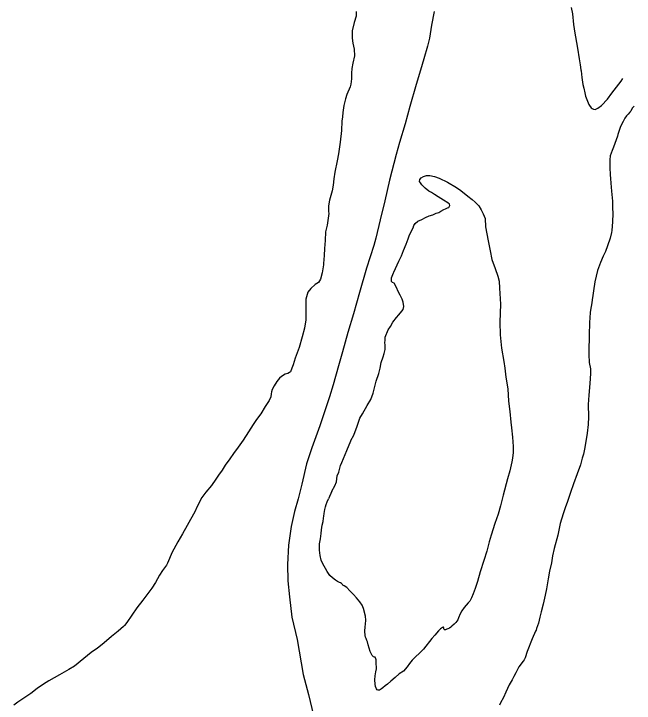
# Model space of a CAD drawing. Extents: x -939622 to -934222, y 1383701 to 1385301.
# Drawn here: x -935534.17 to -935516.62, y 1384348.66 to 1384368.16 of the extents above; entities that cross this region are included whole.
import ezdxf

# ---------------------------------------------------------------- set-up
doc = ezdxf.new("R2010")
doc.units = 0
doc.layers.add('3', color=7, linetype='Continuous')
doc.layers.add('9', color=7, linetype='Continuous')

msp = doc.modelspace()

# ---------------------------------------------------------------- linework, layer by layer
at = {"layer": '3'}
for points in [[(-935522.285, 1384368.221), (-935522.352, 1384367.833), (-935522.414, 1384367.468), (-935522.473, 1384367.24), (-935522.572, 1384366.886), (-935522.671, 1384366.559), (-935522.792, 1384366.162), (-935522.966, 1384365.534), (-935523.103, 1384365.042), (-935523.263, 1384364.517), (-935523.359, 1384364.175), (-935523.541, 1384363.456), (-935523.674, 1384362.866), (-935523.812, 1384362.326), (-935523.928, 1384361.812), (-935523.988, 1384361.599), (-935524.194, 1384360.966), (-935524.394, 1384360.27), (-935524.56, 1384359.672), (-935524.72, 1384359.138), (-935524.873, 1384358.592), (-935524.988, 1384358.201), (-935525.141, 1384357.664), (-935525.241, 1384357.322), (-935525.352, 1384356.986), (-935525.514, 1384356.505), (-935525.741, 1384355.881), (-935525.889, 1384355.425), (-935526.02, 1384354.85), (-935526.131, 1384354.441), (-935526.232, 1384354.075), (-935526.325, 1384353.652), (-935526.404, 1384353.128), (-935526.428, 1384352.575), (-935526.423, 1384352.117), (-935526.37, 1384351.661), (-935526.307, 1384351.091), (-935526.156, 1384350.459), (-935525.985, 1384349.469)], [(-935525.985, 1384349.469), (-935525.831, 1384348.906), (-935525.694, 1384348.309)]]:
    msp.add_lwpolyline(points, dxfattribs=at)
at = {"layer": '9'}
for points in [[(-935518.409, 1384368.34), (-935518.374, 1384368.155), (-935518.337, 1384367.858), (-935518.3, 1384367.612), (-935518.28, 1384367.505), (-935518.227, 1384367.184), (-935518.178, 1384366.885), (-935518.15, 1384366.718), (-935518.132, 1384366.571), (-935518.128, 1384366.547), (-935518.101, 1384366.352), (-935518.075, 1384366.16), (-935518.049, 1384366.056), (-935518.019, 1384365.919), (-935517.998, 1384365.829), (-935517.946, 1384365.684), (-935517.909, 1384365.592), (-935517.887, 1384365.56), (-935517.842, 1384365.495), (-935517.811, 1384365.475), (-935517.778, 1384365.459), (-935517.733, 1384365.455), (-935517.653, 1384365.485), (-935517.554, 1384365.559), (-935517.379, 1384365.744), (-935517.261, 1384365.915), (-935517.127, 1384366.084), (-935516.991, 1384366.255), (-935516.946, 1384366.326)], [(-935524.485, 1384368.22), (-935524.487, 1384368.138), (-935524.491, 1384368.093), (-935524.543, 1384367.913), (-935524.596, 1384367.673), (-935524.601, 1384367.591), (-935524.599, 1384367.464), (-935524.578, 1384367.324), (-935524.547, 1384367.156), (-935524.536, 1384366.973), (-935524.583, 1384366.76), (-935524.613, 1384366.614), (-935524.622, 1384366.481), (-935524.621, 1384366.315), (-935524.635, 1384366.167), (-935524.656, 1384366.094), (-935524.755, 1384365.872), (-935524.791, 1384365.756), (-935524.834, 1384365.565), (-935524.865, 1384365.37), (-935524.877, 1384365.246), (-935524.89, 1384365.116), (-935524.902, 1384364.853), (-935524.936, 1384364.529), (-935524.985, 1384364.199), (-935525.027, 1384363.998), (-935525.094, 1384363.679), (-935525.119, 1384363.491), (-935525.138, 1384363.306), (-935525.164, 1384363.148), (-935525.245, 1384362.889), (-935525.268, 1384362.725), (-935525.267, 1384362.565), (-935525.262, 1384362.511), (-935525.274, 1384362.378), (-935525.311, 1384362.18), (-935525.353, 1384361.989), (-935525.367, 1384361.747), (-935525.381, 1384361.514), (-935525.39, 1384361.324), (-935525.41, 1384361.097), (-935525.412, 1384361.061), (-935525.444, 1384360.827), (-935525.499, 1384360.653), (-935525.549, 1384360.555), (-935525.645, 1384360.496), (-935525.772, 1384360.385), (-935525.852, 1384360.285), (-935525.906, 1384360.087), (-935525.906, 1384359.732), (-935525.91, 1384359.496), (-935525.945, 1384359.263), (-935526.009, 1384359.019), (-935526.095, 1384358.72), (-935526.155, 1384358.567), (-935526.208, 1384358.417), (-935526.266, 1384358.227), (-935526.301, 1384358.132), (-935526.347, 1384358.034)], [(-935516.625, 1384365.548), (-935516.682, 1384365.491), (-935516.72, 1384365.405), (-935516.749, 1384365.371), (-935516.798, 1384365.317), (-935516.841, 1384365.276), (-935516.894, 1384365.201), (-935516.938, 1384365.109), (-935517.01, 1384364.967), (-935517.084, 1384364.747), (-935517.1, 1384364.692), (-935517.21, 1384364.383), (-935517.247, 1384364.288), (-935517.304, 1384364.138), (-935517.314, 1384364.029), (-935517.318, 1384363.975), (-935517.316, 1384363.809), (-935517.301, 1384363.602), (-935517.291, 1384363.494), (-935517.282, 1384363.367), (-935517.266, 1384363.136), (-935517.242, 1384362.854), (-935517.24, 1384362.67), (-935517.233, 1384362.504), (-935517.241, 1384362.275), (-935517.254, 1384362.03), (-935517.266, 1384361.967), (-935517.308, 1384361.808), (-935517.376, 1384361.591), (-935517.438, 1384361.432), (-935517.504, 1384361.302), (-935517.577, 1384361.118), (-935517.667, 1384360.9), (-935517.742, 1384360.572), (-935517.779, 1384360.32), (-935517.798, 1384360.193), (-935517.816, 1384360.062), (-935517.825, 1384359.98), (-935517.841, 1384359.88), (-935517.867, 1384359.716), (-935517.884, 1384359.544), (-935517.888, 1384359.432), (-935517.893, 1384359.351), (-935517.899, 1384359.145), (-935517.902, 1384358.937), (-935517.909, 1384358.738), (-935517.911, 1384358.518), (-935517.895, 1384358.296), (-935517.861, 1384358.116), (-935517.864, 1384357.984), (-935517.879, 1384357.703), (-935517.903, 1384357.367), (-935517.927, 1384357.101), (-935517.921, 1384356.754), (-935517.93, 1384356.543), (-935517.955, 1384356.292), (-935518.019, 1384355.891), (-935518.061, 1384355.696), (-935518.093, 1384355.59), (-935518.147, 1384355.4), (-935518.241, 1384355.14), (-935518.343, 1384354.865), (-935518.428, 1384354.62), (-935518.513, 1384354.357), (-935518.577, 1384354.179), (-935518.635, 1384354.011), (-935518.714, 1384353.742), (-935518.783, 1384353.414), (-935518.884, 1384353.033), (-935518.931, 1384352.82), (-935518.965, 1384352.628), (-935519.018, 1384352.394), (-935519.059, 1384352.175), (-935519.107, 1384351.89), (-935519.144, 1384351.714), (-935519.202, 1384351.455), (-935519.253, 1384351.245), (-935519.291, 1384351.092), (-935519.334, 1384350.922), (-935519.385, 1384350.766), (-935519.398, 1384350.723), (-935519.42, 1384350.689), (-935519.513, 1384350.48), (-935519.647, 1384350.116), (-935519.705, 1384349.935), (-935519.739, 1384349.88), (-935519.767, 1384349.842), (-935519.883, 1384349.686), (-935519.972, 1384349.511), (-935520.027, 1384349.409), (-935520.08, 1384349.313), (-935520.158, 1384349.171), (-935520.254, 1384348.968), (-935520.325, 1384348.821), (-935520.405, 1384348.666), (-935520.432, 1384348.599)], [(-935525.173, 1384354.652), (-935525.17, 1384354.655), (-935525.092, 1384354.803), (-935525.046, 1384354.916), (-935525.021, 1384355.092), (-935524.98, 1384355.193), (-935524.925, 1384355.377), (-935524.893, 1384355.468), (-935524.746, 1384355.803), (-935524.638, 1384356.076), (-935524.635, 1384356.085), (-935524.552, 1384356.24), (-935524.461, 1384356.494), (-935524.387, 1384356.717), (-935524.306, 1384356.844), (-935524.172, 1384357.079), (-935524.071, 1384357.243), (-935524.007, 1384357.426), (-935523.962, 1384357.615), (-935523.92, 1384357.765), (-935523.843, 1384357.985), (-935523.81, 1384358.131), (-935523.778, 1384358.292), (-935523.725, 1384358.457), (-935523.691, 1384358.552), (-935523.671, 1384358.665), (-935523.668, 1384358.791), (-935523.673, 1384358.848), (-935523.671, 1384358.927), (-935523.666, 1384359.014), (-935523.581, 1384359.214), (-935523.52, 1384359.316), (-935523.447, 1384359.437), (-935523.342, 1384359.568), (-935523.282, 1384359.646), (-935523.194, 1384359.749), (-935523.154, 1384359.793), (-935523.134, 1384359.878), (-935523.154, 1384359.998), (-935523.182, 1384360.081), (-935523.246, 1384360.196), (-935523.296, 1384360.299), (-935523.349, 1384360.417), (-935523.414, 1384360.535), (-935523.46, 1384360.557), (-935523.488, 1384360.586), (-935523.49, 1384360.631), (-935523.483, 1384360.686), (-935523.43, 1384360.827), (-935523.424, 1384360.845), (-935523.282, 1384361.159), (-935523.205, 1384361.313), (-935523.146, 1384361.466), (-935523.075, 1384361.641), (-935523.016, 1384361.794), (-935522.979, 1384361.901), (-935522.877, 1384362.102), (-935522.853, 1384362.169), (-935522.816, 1384362.222), (-935522.744, 1384362.294), (-935522.632, 1384362.341), (-935522.524, 1384362.394), (-935522.418, 1384362.441), (-935522.314, 1384362.475), (-935522.223, 1384362.515), (-935522.152, 1384362.537), (-935522.088, 1384362.579), (-935522.012, 1384362.621), (-935521.965, 1384362.644), (-935521.9, 1384362.665), (-935521.868, 1384362.681), (-935521.848, 1384362.712), (-935521.84, 1384362.734), (-935521.851, 1384362.773), (-935521.894, 1384362.81), (-935522.018, 1384362.886), (-935522.165, 1384362.976), (-935522.27, 1384363.05), (-935522.36, 1384363.103), (-935522.436, 1384363.142), (-935522.539, 1384363.222), (-935522.63, 1384363.315), (-935522.671, 1384363.373), (-935522.691, 1384363.418), (-935522.69, 1384363.469), (-935522.653, 1384363.516), (-935522.58, 1384363.558), (-935522.5, 1384363.582), (-935522.405, 1384363.587), (-935522.271, 1384363.553), (-935522.144, 1384363.51), (-935521.908, 1384363.397), (-935521.653, 1384363.245), (-935521.526, 1384363.157), (-935521.327, 1384363), (-935521.209, 1384362.9), (-935521.122, 1384362.831), (-935521.019, 1384362.727), (-935520.951, 1384362.615), (-935520.898, 1384362.5), (-935520.835, 1384362.37)], [(-935520.835, 1384362.37), (-935520.825, 1384362.133), (-935520.754, 1384361.738), (-935520.694, 1384361.451), (-935520.65, 1384361.212), (-935520.552, 1384360.957), (-935520.48, 1384360.74), (-935520.446, 1384360.591), (-935520.429, 1384360.393), (-935520.403, 1384359.945), (-935520.423, 1384359.434), (-935520.411, 1384359.076), (-935520.376, 1384358.695), (-935520.315, 1384358.321), (-935520.286, 1384358.138), (-935520.251, 1384357.878), (-935520.2, 1384357.545), (-935520.177, 1384357.203), (-935520.143, 1384356.903), (-935520.109, 1384356.609), (-935520.092, 1384356.441), (-935520.063, 1384356.183), (-935520.043, 1384355.921), (-935520.051, 1384355.752), (-935520.065, 1384355.592), (-935520.087, 1384355.48), (-935520.145, 1384355.23), (-935520.207, 1384355.004), (-935520.334, 1384354.538), (-935520.407, 1384354.236), (-935520.475, 1384354.007), (-935520.568, 1384353.735), (-935520.665, 1384353.414), (-935520.726, 1384353.219), (-935520.795, 1384352.953), (-935520.877, 1384352.688), (-935520.98, 1384352.373), (-935521.052, 1384352.102), (-935521.118, 1384351.9), (-935521.175, 1384351.75), (-935521.23, 1384351.636), (-935521.277, 1384351.546), (-935521.319, 1384351.496), (-935521.374, 1384351.431), (-935521.437, 1384351.365), (-935521.495, 1384351.272), (-935521.543, 1384351.182), (-935521.589, 1384351.075), (-935521.616, 1384351.016), (-935521.67, 1384350.942), (-935521.719, 1384350.888), (-935521.779, 1384350.831), (-935521.814, 1384350.803), (-935521.849, 1384350.78), (-935521.896, 1384350.757), (-935521.919, 1384350.75), (-935521.94, 1384350.743), (-935521.961, 1384350.736), (-935521.976, 1384350.733), (-935521.988, 1384350.732), (-935522, 1384350.744), (-935522.01, 1384350.764), (-935522.005, 1384350.789), (-935522.015, 1384350.803), (-935522.024, 1384350.806), (-935522.047, 1384350.799), (-935522.102, 1384350.757), (-935522.163, 1384350.703), (-935522.263, 1384350.585), (-935522.345, 1384350.482), (-935522.584, 1384350.185), (-935522.682, 1384350.081), (-935522.817, 1384349.955), (-935522.9, 1384349.87), (-935522.974, 1384349.782), (-935523.048, 1384349.683), (-935523.151, 1384349.564), (-935523.267, 1384349.486), (-935523.388, 1384349.379), (-935523.51, 1384349.277), (-935523.605, 1384349.192), (-935523.666, 1384349.147), (-935523.733, 1384349.093), (-935523.767, 1384349.067), (-935523.802, 1384349.041), (-935523.831, 1384349.025), (-935523.846, 1384349.024), (-935523.867, 1384349.027), (-935523.892, 1384349.038), (-935523.911, 1384349.061), (-935523.938, 1384349.126), (-935523.953, 1384349.195), (-935523.955, 1384349.318), (-935523.945, 1384349.427), (-935523.929, 1384349.539), (-935523.915, 1384349.63), (-935523.911, 1384349.694), (-935523.917, 1384349.748), (-935523.919, 1384349.802), (-935523.921, 1384349.847), (-935523.923, 1384349.88)], [(-935526.347, 1384358.034), (-935526.373, 1384358.009), (-935526.42, 1384357.982), (-935526.491, 1384357.961), (-935526.599, 1384357.902), (-935526.657, 1384357.846), (-935526.691, 1384357.805), (-935526.731, 1384357.752), (-935526.807, 1384357.637), (-935526.865, 1384357.526), (-935526.88, 1384357.468), (-935526.892, 1384357.404), (-935526.901, 1384357.32), (-935526.947, 1384357.221), (-935527.063, 1384357.045), (-935527.186, 1384356.843), (-935527.302, 1384356.682), (-935527.397, 1384356.536), (-935527.529, 1384356.334), (-935527.684, 1384356.092), (-935527.819, 1384355.897), (-935527.952, 1384355.722), (-935528.062, 1384355.564), (-935528.193, 1384355.389), (-935528.279, 1384355.25), (-935528.375, 1384355.104), (-935528.457, 1384354.992), (-935528.581, 1384354.815), (-935528.741, 1384354.627), (-935528.854, 1384354.472), (-935528.987, 1384354.222), (-935529.049, 1384354.072), (-935529.172, 1384353.855), (-935529.266, 1384353.679), (-935529.4, 1384353.445), (-935529.528, 1384353.225), (-935529.639, 1384353.015), (-935529.703, 1384352.907), (-935529.768, 1384352.745), (-935529.819, 1384352.619), (-935529.847, 1384352.557), (-935529.963, 1384352.411), (-935530.045, 1384352.281), (-935530.158, 1384352.071), (-935530.265, 1384351.906), (-935530.376, 1384351.76), (-935530.517, 1384351.57), (-935530.685, 1384351.352), (-935530.832, 1384351.15), (-935530.972, 1384350.942), (-935531.035, 1384350.854), (-935531.063, 1384350.829), (-935531.219, 1384350.69), (-935531.408, 1384350.54), (-935531.543, 1384350.42), (-935531.673, 1384350.315), (-935531.801, 1384350.216), (-935531.978, 1384350.087), (-935532.19, 1384349.919), (-935532.447, 1384349.703), (-935532.614, 1384349.608), (-935532.877, 1384349.461), (-935533.178, 1384349.288), (-935533.33, 1384349.194), (-935533.508, 1384349.069), (-935533.687, 1384348.932), (-935533.88, 1384348.803), (-935534.051, 1384348.684), (-935534.167, 1384348.598)], [(-935525.173, 1384354.652), (-935525.271, 1384354.439)], [(-935523.923, 1384349.88), (-935523.93, 1384349.913), (-935523.943, 1384349.939), (-935523.953, 1384349.954), (-935523.971, 1384349.962), (-935523.995, 1384349.967), (-935524.033, 1384350.002), (-935524.089, 1384350.114), (-935524.12, 1384350.215), (-935524.145, 1384350.311), (-935524.17, 1384350.394), (-935524.183, 1384350.429), (-935524.206, 1384350.483), (-935524.22, 1384350.524), (-935524.231, 1384350.575), (-935524.24, 1384350.698), (-935524.236, 1384350.816), (-935524.227, 1384350.892), (-935524.211, 1384351.007), (-935524.219, 1384351.121), (-935524.277, 1384351.339), (-935524.32, 1384351.433), (-935524.381, 1384351.527), (-935524.478, 1384351.637), (-935524.563, 1384351.727), (-935524.664, 1384351.837), (-935524.752, 1384351.93), (-935524.826, 1384351.975), (-935524.85, 1384351.989), (-935524.866, 1384352.006), (-935524.904, 1384352.044), (-935524.925, 1384352.058), (-935524.956, 1384352.075), (-935524.974, 1384352.08), (-935525.017, 1384352.099), (-935525.072, 1384352.136), (-935525.153, 1384352.199), (-935525.228, 1384352.268), (-935525.305, 1384352.382), (-935525.356, 1384352.465), (-935525.431, 1384352.6), (-935525.472, 1384352.704), (-935525.501, 1384352.832), (-935525.526, 1384352.988), (-935525.519, 1384353.163), (-935525.495, 1384353.302), (-935525.477, 1384353.457), (-935525.47, 1384353.56), (-935525.452, 1384353.693), (-935525.423, 1384353.8), (-935525.406, 1384353.894), (-935525.397, 1384353.946), (-935525.388, 1384354.021), (-935525.369, 1384354.14), (-935525.357, 1384354.207), (-935525.339, 1384354.277), (-935525.309, 1384354.353), (-935525.271, 1384354.439)]]:
    msp.add_lwpolyline(points, dxfattribs=at)

doc.saveas('drawing.dxf')
